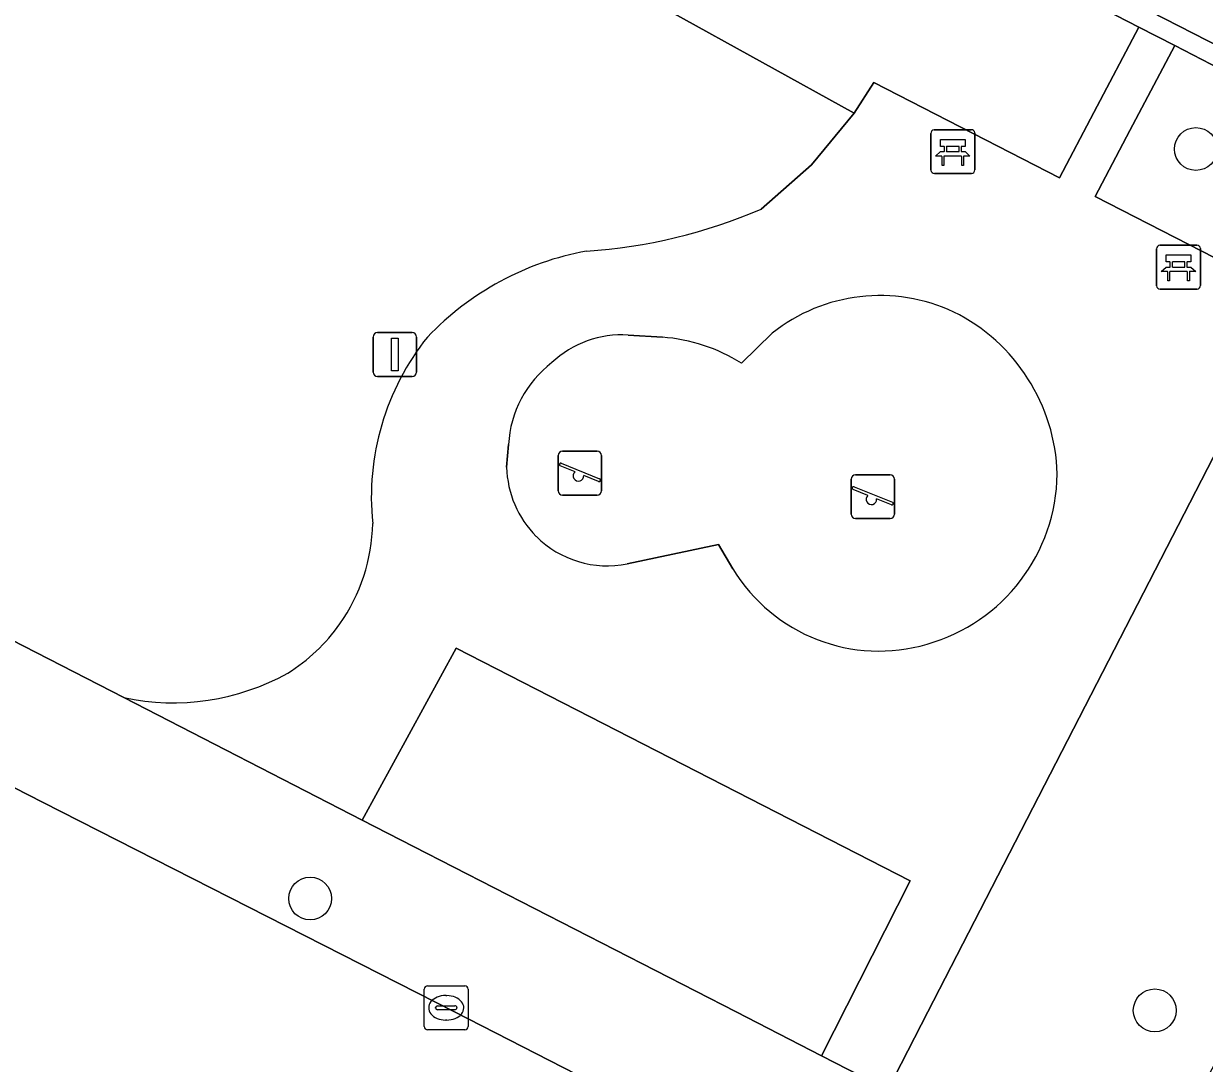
# Model space of a CAD drawing. Extents: x 160349 to 161355, y 381727 to 382854.
# Drawn here: x 161109.99 to 161136.94, y 382498.83 to 382522.56 of the extents above; entities that cross this region are included whole.
import ezdxf

# ---------------------------------------------------------------- set-up
doc = ezdxf.new("R2010")
doc.units = 0
for name, color, linetype in [('IMGEO_Bank', 7, 'Continuous'), ('IMGEO_Boom', 7, 'Continuous'), ('IMGEO_Groenvoorziening', 7, 'Continuous'), ('IMGEO_Kolk', 7, 'Continuous'), ('IMGEO_Rijbaan_lokaal_open', 7, 'Continuous'), ('IMGEO_Speelvoorziening', 7, 'Continuous'), ('IMGEO_Terreindeel_zand', 7, 'Continuous'), ('IMGEO_Verkeersbordpaal', 7, 'Continuous'), ('IMGEO_Voetpad_open', 7, 'Continuous')]:
    doc.layers.add(name, color=color, linetype=linetype)

msp = doc.modelspace()

# ---------------------------------------------------------------- linework, layer by layer
at = {"layer": 'IMGEO_Bank'}
for p, q in [((161130.7, 382519.217), (161130.7, 382520.058)), ((161130.7, 382520.058), (161130.7, 382519.217)), ((161130.775, 382520.142), (161131.616, 382520.142)), ((161131.616, 382520.142), (161130.775, 382520.142)), ((161131.7, 382520.067), (161131.7, 382519.226)), ((161131.7, 382519.226), (161131.7, 382520.067)), ((161131.009, 382519.648), (161131.009, 382519.754)), ((161131.053, 382519.754), (161131.053, 382519.648)), ((161131.341, 382519.76), (161131.059, 382519.76)), ((161131.059, 382519.642), (161131.341, 382519.642)), ((161131.347, 382519.648), (161131.347, 382519.754)), ((161131.391, 382519.754), (161131.391, 382519.648)), ((161131.397, 382519.54), (161131.004, 382519.54)), ((161131.625, 382519.142), (161130.784, 382519.142)), ((161130.784, 382519.142), (161131.625, 382519.142)), ((161135.929, 382517.504), (161136.77, 382517.504)), ((161136.77, 382517.504), (161135.929, 382517.504)), ((161135.854, 382516.579), (161135.854, 382517.42)), ((161135.854, 382517.42), (161135.854, 382516.579)), ((161136.854, 382517.429), (161136.854, 382516.588)), ((161136.854, 382516.588), (161136.854, 382517.429)), ((161136.163, 382517.01), (161136.163, 382517.116)), ((161136.207, 382517.116), (161136.207, 382517.01)), ((161136.495, 382517.122), (161136.213, 382517.122)), ((161136.213, 382517.004), (161136.495, 382517.004)), ((161136.501, 382517.01), (161136.501, 382517.116)), ((161136.545, 382517.116), (161136.545, 382517.01)), ((161136.551, 382516.902), (161136.158, 382516.902)), ((161136.779, 382516.504), (161135.938, 382516.504)), ((161135.938, 382516.504), (161136.779, 382516.504))]:
    msp.add_line(p, q, dxfattribs=at)
for points in [[(161131.003, 382519.76), (161130.917, 382519.76), (161130.917, 382519.921), (161131.48, 382519.921), (161131.48, 382519.76), (161131.397, 382519.76)], [(161130.947, 382519.54), (161130.805, 382519.54), (161130.917, 382519.642), (161131.003, 382519.642)], [(161131.397, 382519.642), (161131.48, 382519.642), (161131.592, 382519.54), (161131.453, 382519.54)], [(161130.997, 382519.533), (161130.997, 382519.326), (161130.954, 382519.326), (161130.954, 382519.533)], [(161131.447, 382519.533), (161131.447, 382519.326), (161131.403, 382519.326), (161131.403, 382519.533)], [(161136.157, 382517.122), (161136.071, 382517.122), (161136.071, 382517.283), (161136.634, 382517.283), (161136.634, 382517.122), (161136.551, 382517.122)], [(161136.101, 382516.902), (161135.959, 382516.902), (161136.071, 382517.004), (161136.157, 382517.004)], [(161136.551, 382517.004), (161136.634, 382517.004), (161136.746, 382516.902), (161136.607, 382516.902)], [(161136.151, 382516.895), (161136.151, 382516.688), (161136.108, 382516.688), (161136.108, 382516.895)], [(161136.601, 382516.895), (161136.601, 382516.688), (161136.557, 382516.688), (161136.557, 382516.895)]]:
    msp.add_lwpolyline(points, dxfattribs=at)
for centre, radius, start, end in [((161130.778, 382520.064), 0.0779, 92.4484, 184.2845), ((161130.778, 382520.064), 0.0779, 92.4484, 184.2845), ((161131.622, 382520.064), 0.0779, 2.4484, 94.2845), ((161131.622, 382520.064), 0.0779, 2.4484, 94.2845), ((161131.002, 382519.753), 0.00671, 2.8957, 87.1043), ((161131.002, 382519.649), 0.00671, 272.8957, 357.1043), ((161131.059, 382519.753), 0.00671, 92.8957, 177.1043), ((161131.059, 382519.649), 0.00671, 182.8957, 267.1043), ((161131.341, 382519.753), 0.00671, 2.8957, 87.1043), ((161131.341, 382519.649), 0.00671, 272.8957, 357.1043), ((161131.398, 382519.753), 0.00671, 92.8957, 177.1043), ((161131.398, 382519.649), 0.00671, 182.8957, 267.1043), ((161130.947, 382519.533), 0.00671, 2.8957, 87.1043), ((161131.004, 382519.533), 0.00671, 92.8957, 177.1043), ((161131.396, 382519.533), 0.00671, 2.8957, 87.1043), ((161131.453, 382519.533), 0.00671, 92.8957, 177.1043), ((161130.778, 382519.22), 0.0779, 182.4484, 274.2845), ((161130.778, 382519.22), 0.0779, 182.4484, 274.2845), ((161131.622, 382519.22), 0.0779, 272.4484, 4.2845), ((161131.622, 382519.22), 0.0779, 272.4484, 4.2845), ((161135.932, 382517.426), 0.0779, 92.4484, 184.2845), ((161135.932, 382517.426), 0.0779, 92.4484, 184.2845), ((161136.776, 382517.426), 0.0779, 2.4484, 94.2845), ((161136.776, 382517.426), 0.0779, 2.4484, 94.2845), ((161136.156, 382517.115), 0.00671, 2.8957, 87.1043), ((161136.156, 382517.011), 0.00671, 272.8957, 357.1043), ((161136.213, 382517.115), 0.00671, 92.8957, 177.1043), ((161136.213, 382517.011), 0.00671, 182.8957, 267.1043), ((161136.495, 382517.115), 0.00671, 2.8957, 87.1043), ((161136.495, 382517.011), 0.00671, 272.8957, 357.1043), ((161136.552, 382517.115), 0.00671, 92.8957, 177.1043), ((161136.552, 382517.011), 0.00671, 182.8957, 267.1043), ((161136.101, 382516.895), 0.00671, 2.8957, 87.1043), ((161136.158, 382516.895), 0.00671, 92.8957, 177.1043), ((161136.55, 382516.895), 0.00671, 2.8957, 87.1043), ((161136.607, 382516.895), 0.00671, 92.8957, 177.1043), ((161135.932, 382516.582), 0.0779, 182.4484, 274.2845), ((161135.932, 382516.582), 0.0779, 182.4484, 274.2845), ((161136.776, 382516.582), 0.0779, 272.4484, 4.2845), ((161136.776, 382516.582), 0.0779, 272.4484, 4.2845)]:
    msp.add_arc(centre, radius, start, end, dxfattribs=at)
at = {"layer": 'IMGEO_Boom'}
for centre in [(161136.751, 382519.701), (161116.527, 382502.59), (161135.811, 382500.037)]:
    msp.add_circle(centre, 0.489, dxfattribs=at)
at = {"layer": 'IMGEO_Groenvoorziening'}
for points in [[(161117.264, 382527.366), (161113.116, 382529.676), (161112.282, 382530.14), (161112.031, 382530.28), (161111.663, 382530.343), (161110.935, 382530.21), (161110.566, 382530.26), (161110.063, 382530.468), (161099.319, 382536.014), (161096.814, 382537.521), (161095.719, 382538.315), (161093.303, 382533.644), (161108.286, 382525.274), (161101.71, 382512.598), (161112.273, 382507.176)], [(161126.823, 382518.328), (161127.977, 382519.339), (161128.952, 382520.522), (161122.667, 382523.995), (161120.416, 382525.239), (161119.399, 382525.959), (161117.264, 382527.366)], [(161144.784, 382517.649), (161140.788, 382519.72), (161139.008, 382516.279), (161130.63, 382500), (161129.715, 382498.223), (161133.589, 382496.234), (161135.382, 382495.314), (161137.794, 382500), (161145.497, 382514.965)]]:
    msp.add_lwpolyline(points, dxfattribs=at)
for points in [[(161124.761, 382528.013), (161122.667, 382523.995), (161128.952, 382520.522), (161129.395, 382521.219), (161133.633, 382519.041), (161134.424, 382520.538), (161135.451, 382522.484), (161129.002, 382525.81)], [(161140.788, 382519.72), (161136.269, 382522.061), (161135.246, 382520.123), (161134.452, 382518.62), (161139.008, 382516.279)], [(161117.716, 382504.382), (161118.887, 382503.781), (161126.253, 382500), (161128.204, 382498.998), (161130.224, 382502.994), (161119.865, 382508.302)]]:
    msp.add_lwpolyline(points, close=True, dxfattribs=at)
for centre, radius, start, end in [((161122.059, 382529.379), 12.034, 273.7075, 293.3209), ((161124.017, 382510.848), 6.627, 100.2537, 136.5171), ((161123.748, 382511.761), 5.824, 141.2225, 185.9853), ((161113.833, 382511.233), 4.124, 324.8327, 358.8974), ((161113.843, 382511.222), 4.109, 301.9433, 324.8827), ((161113.398, 382512.462), 5.404, 257.9886, 298.9951)]:
    msp.add_arc(centre, radius, start, end, dxfattribs=at)
at = {"layer": 'IMGEO_Kolk'}
for p, q in [((161119.134, 382499.669), (161119.134, 382500.521)), ((161119.209, 382500.595), (161120.061, 382500.595)), ((161120.135, 382500.521), (161120.135, 382499.669)), ((161119.622, 382500.375), (161119.647, 382500.375)), ((161119.393, 382500.089), (161119.393, 382500.101)), ((161119.831, 382500.052), (161119.433, 382500.052)), ((161119.436, 382500.138), (161119.834, 382500.138)), ((161119.877, 382500.101), (161119.877, 382500.089)), ((161119.645, 382499.815), (161119.62, 382499.815)), ((161120.061, 382499.595), (161119.209, 382499.595))]:
    msp.add_line(p, q, dxfattribs=at)
for points in [[(161119.134, 382499.669), (161119.134, 382500.521)], [(161119.209, 382500.595), (161120.061, 382500.595)], [(161120.135, 382500.521), (161120.135, 382499.669)], [(161120.061, 382499.595), (161119.209, 382499.595)]]:
    msp.add_lwpolyline(points, dxfattribs=at)
for centre, radius, start, end in [((161119.211, 382500.519), 0.0765, 91.552, 178.448), ((161119.211, 382500.519), 0.0765, 91.552, 178.448), ((161120.059, 382500.519), 0.0765, 1.552, 88.448), ((161120.059, 382500.519), 0.0765, 1.552, 88.448), ((161119.433, 382500.098), 0.0403, 85.8775, 175.7526), ((161119.43, 382500.088), 0.0366, 178.938, 274.7102), ((161119.834, 382500.095), 0.043, 264.8664, 352.4533), ((161119.838, 382500.1), 0.0386, 1.7309, 96.639), ((161119.211, 382499.671), 0.0765, 181.552, 268.448), ((161119.211, 382499.671), 0.0765, 181.552, 268.448), ((161120.059, 382499.671), 0.0765, 271.552, 358.448), ((161120.059, 382499.671), 0.0765, 271.552, 358.448)]:
    msp.add_arc(centre, radius, start, end, dxfattribs=at)
for centre, major_axis, ratio, start_param, end_param in [((161119.621, 382500.095), (-0.387, 0.002), 0.722429, 4.712389, 7.853982), ((161119.646, 382500.095), (-0.39, 0.002), 0.717154, 1.570796, 4.712389)]:
    msp.add_ellipse(centre, major_axis=major_axis, ratio=ratio, start_param=start_param, end_param=end_param, dxfattribs=at)
at = {"layer": 'IMGEO_Rijbaan_lokaal_open'}
for points in [[(161097.585, 382542.348), (161097.76, 382542.259), (161143.88, 382518.659), (161144.748, 382518.162)], [(161131.012, 382494.276), (161119.821, 382500), (161110.42, 382504.788), (161100.297, 382509.962), (161097.588, 382504.655), (161106.7, 382500), (161119.365, 382493.53), (161148.828, 382478.38), (161151.487, 382483.659), (161141.455, 382488.817)]]:
    msp.add_lwpolyline(points, dxfattribs=at)
at = {"layer": 'IMGEO_Speelvoorziening'}
for p, q in [((161122.192, 382511.901), (161122.192, 382512.701)), ((161122.192, 382512.701), (161122.192, 382511.901)), ((161122.292, 382512.801), (161123.082, 382512.801)), ((161123.082, 382512.801), (161122.292, 382512.801)), ((161123.182, 382512.701), (161123.182, 382511.901)), ((161123.182, 382511.901), (161123.182, 382512.701)), ((161122.575, 382512.329), (161122.236, 382512.466)), ((161122.261, 382512.526), (161123.137, 382512.173)), ((161123.113, 382512.113), (161122.773, 382512.25)), ((161128.878, 382511.365), (161128.878, 382512.165)), ((161128.878, 382512.165), (161128.878, 382511.365)), ((161128.978, 382512.265), (161129.768, 382512.265)), ((161129.768, 382512.265), (161128.978, 382512.265)), ((161129.868, 382512.165), (161129.868, 382511.365)), ((161129.868, 382511.365), (161129.868, 382512.165)), ((161129.261, 382511.793), (161128.922, 382511.93)), ((161128.947, 382511.99), (161129.823, 382511.637)), ((161123.082, 382511.801), (161122.292, 382511.801)), ((161122.292, 382511.801), (161123.082, 382511.801)), ((161129.799, 382511.577), (161129.459, 382511.714)), ((161129.768, 382511.265), (161128.978, 382511.265)), ((161128.978, 382511.265), (161129.768, 382511.265))]:
    msp.add_line(p, q, dxfattribs=at)
for centre, radius, start, end in [((161122.292, 382512.701), 0.1, 90, 180), ((161122.292, 382512.701), 0.1, 90, 180), ((161123.082, 382512.701), 0.1, 0, 90), ((161123.082, 382512.701), 0.1, 360, 90), ((161122.249, 382512.496), 0.0327, 68.078, 248.078), ((161122.654, 382512.239), 0.12, 130.9928, 5.1632), ((161123.125, 382512.143), 0.0327, 248.078, 68.078), ((161128.978, 382512.165), 0.1, 90, 180), ((161128.978, 382512.165), 0.1, 90, 180), ((161129.768, 382512.165), 0.1, 0, 90), ((161129.768, 382512.165), 0.1, 360, 90), ((161122.292, 382511.901), 0.1, 180, 270), ((161122.292, 382511.901), 0.1, 180, 270), ((161123.082, 382511.901), 0.1, 270, 0), ((161123.082, 382511.901), 0.1, 270, 0), ((161128.935, 382511.96), 0.0327, 68.078, 248.078), ((161129.34, 382511.703), 0.12, 130.9928, 5.1632), ((161129.811, 382511.607), 0.0327, 248.078, 68.078), ((161128.978, 382511.365), 0.1, 180, 270), ((161128.978, 382511.365), 0.1, 180, 270), ((161129.768, 382511.365), 0.1, 270, 0), ((161129.768, 382511.365), 0.1, 270, 0)]:
    msp.add_arc(centre, radius, start, end, dxfattribs=at)
at = {"layer": 'IMGEO_Terreindeel_zand'}
for points in [[(161124.569, 382515.403), (161123.79, 382515.453)], [(161127.076, 382515.495), (161126.373, 382514.809)], [(161121.056, 382512.956), (161121.014, 382512.438)], [(161123.767, 382510.229), (161125.852, 382510.674)], [(161125.852, 382510.674), (161126.178, 382510.115)]]:
    msp.add_lwpolyline(points, dxfattribs=at)
for centre, radius, start, end in [((161129.539, 382512.401), 3.955, 64.7878, 128.5229), ((161129.323, 382512.164), 4.263, 1.5888, 63.5159), ((161123.639, 382513.147), 2.311, 86.2516, 133.4766), ((161124.298, 382511.543), 3.87, 57.5686, 85.9813), ((161123.58, 382512.812), 2.528, 127.2687, 176.7424), ((161123.319, 382512.491), 2.306, 181.3093, 225.1141), ((161129.497, 382512.328), 4.087, 285.8895, 359.3535), ((161123.317, 382512.483), 2.299, 225.0278, 281.2953), ((161129.517, 382512.149), 3.91, 211.3475, 286.3285)]:
    msp.add_arc(centre, radius, start, end, dxfattribs=at)
at = {"layer": 'IMGEO_Verkeersbordpaal'}
for p, q in [((161117.965, 382514.609), (161117.965, 382515.409)), ((161117.965, 382515.409), (161117.965, 382514.609)), ((161118.065, 382515.509), (161118.855, 382515.509)), ((161118.855, 382515.509), (161118.065, 382515.509)), ((161118.955, 382515.409), (161118.955, 382514.609)), ((161118.955, 382514.609), (161118.955, 382515.409)), ((161118.855, 382514.509), (161118.065, 382514.509)), ((161118.065, 382514.509), (161118.855, 382514.509))]:
    msp.add_line(p, q, dxfattribs=at)
msp.add_lwpolyline([(161118.385, 382515.384), (161118.535, 382515.384), (161118.535, 382514.634), (161118.385, 382514.634), (161118.385, 382515.384)], dxfattribs=at)
for centre, start, end in [((161118.065, 382515.409), 90, 180), ((161118.065, 382515.409), 90, 180), ((161118.855, 382515.409), 0, 90), ((161118.855, 382515.409), 360, 90), ((161118.065, 382514.609), 180, 270), ((161118.065, 382514.609), 180, 270), ((161118.855, 382514.609), 270, 0), ((161118.855, 382514.609), 270, 0)]:
    msp.add_arc(centre, 0.1, start, end, dxfattribs=at)
at = {"layer": 'IMGEO_Voetpad_open'}
for points in [[(161097.76, 382542.259), (161097.617, 382541.983), (161103.946, 382538.725), (161114.004, 382533.577), (161114.882, 382533.127), (161117.186, 382531.948), (161124.761, 382528.013), (161129.002, 382525.81), (161135.451, 382522.484), (161136.269, 382522.061), (161140.788, 382519.72), (161144.784, 382517.649)], [(161144.748, 382518.162), (161143.88, 382518.659), (161097.76, 382542.259)], [(161134.452, 382518.62), (161135.246, 382520.123), (161136.269, 382522.061), (161135.451, 382522.484), (161134.424, 382520.538), (161133.633, 382519.041), (161129.395, 382521.219), (161128.952, 382520.522), (161127.977, 382519.339), (161126.823, 382518.328)], [(161112.273, 382507.176), (161117.716, 382504.382), (161119.865, 382508.302), (161130.224, 382502.994), (161128.204, 382498.998), (161129.715, 382498.223), (161130.63, 382500), (161139.008, 382516.279), (161134.452, 382518.62)], [(161085.259, 382517.648), (161097.867, 382511.204), (161100.297, 382509.962), (161110.42, 382504.788), (161119.821, 382500), (161131.012, 382494.276)], [(161123.79, 382515.453), (161124.569, 382515.403)], [(161126.373, 382514.809), (161127.076, 382515.495)], [(161121.014, 382512.438), (161121.056, 382512.956)], [(161135.718, 382495.239), (161135.382, 382495.314), (161133.589, 382496.234), (161129.715, 382498.223), (161128.204, 382498.998), (161126.253, 382500), (161118.887, 382503.781), (161117.716, 382504.382), (161112.273, 382507.176), (161101.71, 382512.598)], [(161126.178, 382510.115), (161125.852, 382510.674), (161123.767, 382510.229)]]:
    msp.add_lwpolyline(points, dxfattribs=at)
for centre, radius, start, end in [((161122.059, 382529.379), 12.034, 273.7075, 293.3209), ((161124.017, 382510.848), 6.627, 100.2537, 136.5171), ((161129.539, 382512.401), 3.955, 64.7878, 128.5229), ((161129.323, 382512.164), 4.263, 1.5888, 63.5159), ((161123.748, 382511.761), 5.824, 141.2225, 185.9853), ((161123.639, 382513.147), 2.311, 86.2516, 133.4766), ((161124.298, 382511.543), 3.87, 57.5686, 85.9813), ((161123.58, 382512.812), 2.528, 127.2687, 176.7424), ((161123.319, 382512.491), 2.306, 181.3093, 225.1141), ((161129.497, 382512.328), 4.087, 285.8895, 359.3535), ((161113.833, 382511.233), 4.124, 324.8327, 358.8974), ((161123.317, 382512.483), 2.299, 225.0278, 281.2953), ((161129.517, 382512.149), 3.91, 211.3475, 286.3285), ((161113.843, 382511.222), 4.109, 301.9433, 324.8827), ((161113.398, 382512.462), 5.404, 257.9886, 298.9951)]:
    msp.add_arc(centre, radius, start, end, dxfattribs=at)

doc.saveas('drawing.dxf')
